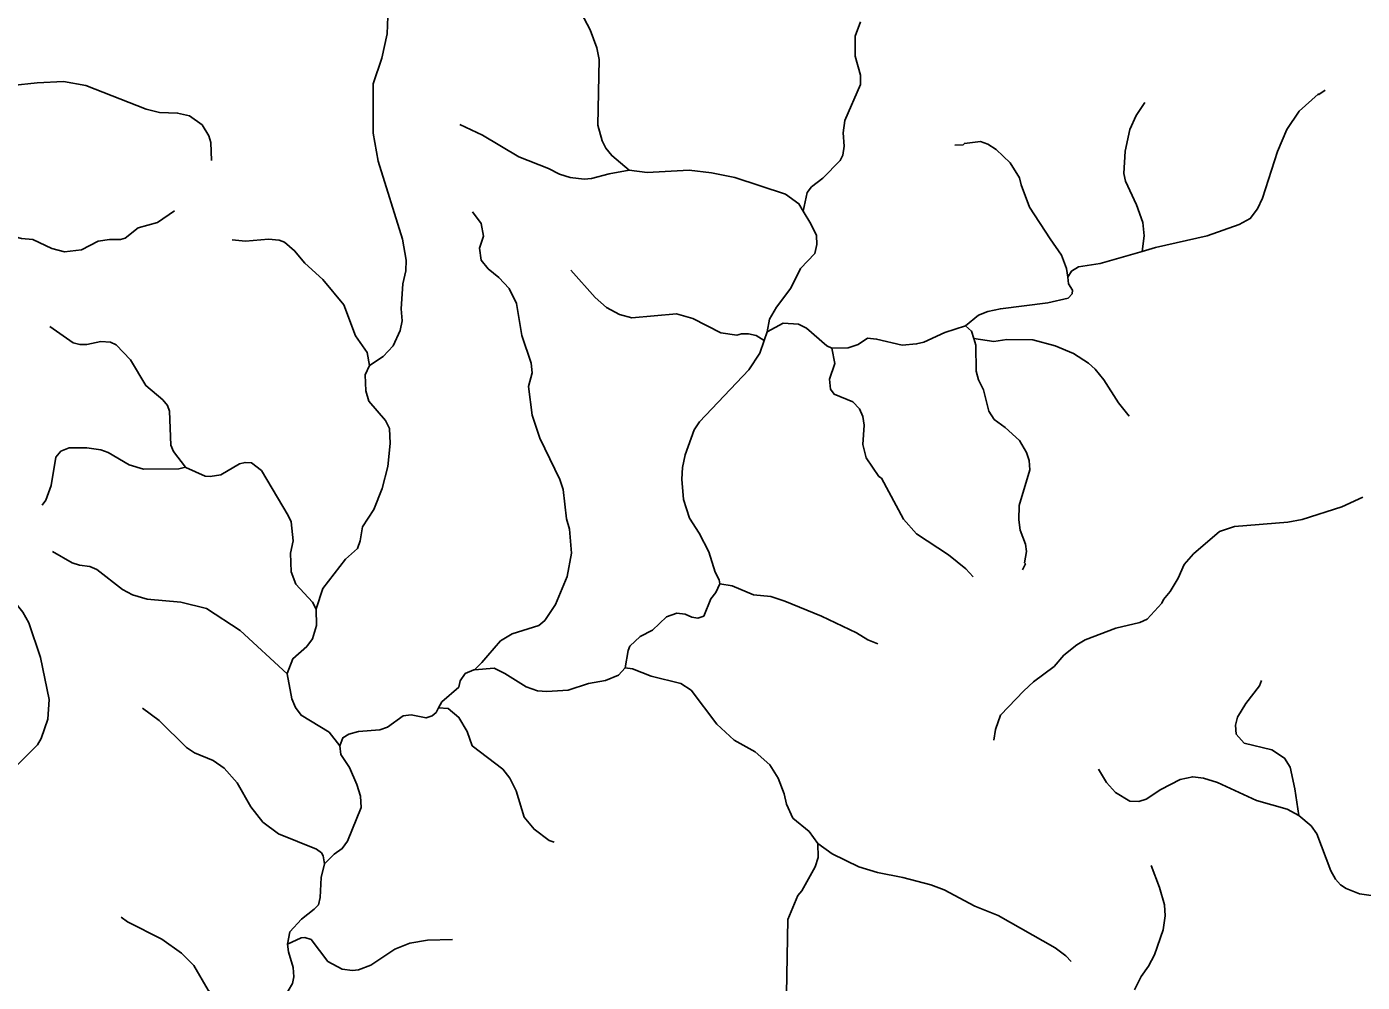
# Model space of a CAD drawing. Extents: x 500 to 555.2, y 9115.7 to 9171.
# Drawn here: x 543.19 to 549.39, y 9131.3 to 9135.74 of the extents above; entities that cross this region are included whole.
import ezdxf

# ---------------------------------------------------------------- set-up
doc = ezdxf.new("R2010")
doc.units = 0
doc.header["$LTSCALE"] = 0.064
doc.layers.add('7', color=7, linetype='Continuous', lineweight=25)

msp = doc.modelspace()

# ---------------------------------------------------------------- linework, layer by layer
at = {"layer": '7'}
msp.add_line((546.626, 9134.3255), (546.6122, 9134.2852), dxfattribs=at)
for points in [[(545.6332, 9136.0119), (545.6486, 9135.9473), (545.7096, 9135.8789), (545.7765, 9135.7795), (545.8038, 9135.7278), (545.8353, 9135.6434), (545.8458, 9135.5899), (545.8393, 9135.2842), (545.8601, 9135.2112), (545.8765, 9135.1778), (545.9042, 9135.1431), (545.9846, 9135.0759)], [(544.8682, 9135.872), (544.8614, 9135.7095), (544.8372, 9135.5958), (544.796, 9135.4772), (544.796, 9135.2469), (544.8205, 9135.1169), (544.9321, 9134.7554), (544.9502, 9134.6573), (544.9485, 9134.6085), (544.9337, 9134.5481), (544.9273, 9134.4321), (544.932, 9134.3755), (544.9223, 9134.3311), (544.8891, 9134.2595), (544.8435, 9134.2108), (544.7796, 9134.1689)], [(547.0585, 9135.765), (547.0351, 9135.6983), (547.0351, 9135.6051), (547.0593, 9135.517), (547.0595, 9135.4734), (546.9858, 9135.3065), (546.9793, 9135.2489), (546.984, 9135.1878), (546.9775, 9135.1449), (546.9642, 9135.1198), (546.8839, 9135.0392), (546.8312, 9134.9976), (546.8118, 9134.9714), (546.7937, 9134.886)], [(544.0468, 9135.1205), (544.0432, 9135.2043), (544.034, 9135.2357), (544.0024, 9135.2863), (543.9443, 9135.3272), (543.8886, 9135.3407), (543.8047, 9135.3427), (543.7425, 9135.3597), (543.4631, 9135.4683), (543.3583, 9135.487), (543.2363, 9135.4819), (543.1211, 9135.4691), (542.9797, 9135.4137)], [(549.2157, 9135.4479), (549.1872, 9135.4267), (549.1832, 9135.4288), (549.0953, 9135.3489), (549.0378, 9135.2638), (548.9955, 9135.1627), (548.9259, 9134.9451), (548.9016, 9134.8968), (548.8686, 9134.8506), (548.8168, 9134.8237), (548.6682, 9134.7701), (548.4286, 9134.7158), (548.3675, 9134.6983)], [(548.3799, 9135.3902), (548.3395, 9135.3301), (548.3096, 9135.2638), (548.2883, 9135.1634), (548.2816, 9135.0605), (548.2894, 9135.0244), (548.3406, 9134.9144), (548.3699, 9134.8321), (548.3766, 9134.7705), (548.3675, 9134.6983)], [(545.1998, 9135.2884), (545.3044, 9135.2375), (545.4724, 9135.1373), (545.6102, 9135.0831), (545.6616, 9135.0574), (545.7119, 9135.0423), (545.7764, 9135.0343), (545.8109, 9135.0372), (545.8926, 9135.059), (545.9846, 9135.0759)], [(547.4972, 9135.1925), (547.5356, 9135.1939), (547.5414, 9135.1998), (547.6156, 9135.2092), (547.6504, 9135.1964), (547.6883, 9135.1711), (547.7534, 9135.1096), (547.7977, 9135.0408), (547.8047, 9135.0068), (547.8435, 9134.9037), (547.9401, 9134.756), (547.9928, 9134.6807), (548.0161, 9134.6197), (548.0218, 9134.5782)], [(545.9846, 9135.0759), (545.9855, 9135.0761), (546.0688, 9135.0654), (546.2639, 9135.0752), (546.3668, 9135.0638), (546.4763, 9135.0422), (546.7104, 9134.9643), (546.7735, 9134.92), (546.7937, 9134.886)], [(543.8736, 9134.8869), (543.7954, 9134.8325), (543.7064, 9134.8075), (543.6447, 9134.7606), (543.6242, 9134.7538), (543.5724, 9134.7537), (543.5201, 9134.7453), (543.4432, 9134.7052), (543.363, 9134.6964), (543.3046, 9134.7123), (543.2167, 9134.7534), (543.1636, 9134.7584), (543.0644, 9134.7847), (542.9966, 9134.8276), (542.8795, 9134.9236), (542.827, 9134.9441), (542.7624, 9134.9542)], [(545.2574, 9134.8815), (545.2986, 9134.8273), (545.3094, 9134.7691), (545.2899, 9134.7133), (545.2976, 9134.6582), (545.3307, 9134.6177), (545.3804, 9134.5778), (545.4282, 9134.5268), (545.462, 9134.4562), (545.4876, 9134.3081), (545.5309, 9134.18), (545.5341, 9134.1348), (545.5179, 9134.071), (545.5345, 9133.9381), (545.5703, 9133.8303), (545.6628, 9133.6386), (545.6785, 9133.5934), (545.6948, 9133.4568), (545.7081, 9133.4084), (545.7177, 9133.2962), (545.6975, 9133.1892), (545.6433, 9133.058), (545.5931, 9132.9839), (545.5663, 9132.9606), (545.4414, 9132.9224), (545.3878, 9132.8895), (545.3296, 9132.822), (545.301, 9132.7897), (545.2674, 9132.7554)], [(546.7937, 9134.886), (546.8286, 9134.8269), (546.8544, 9134.7728), (546.856, 9134.7298), (546.8464, 9134.6888), (546.7808, 9134.6193), (546.7356, 9134.5271), (546.6689, 9134.4398), (546.6369, 9134.3836), (546.626, 9134.3255)], [(544.1421, 9134.7517), (544.2043, 9134.7456), (544.31, 9134.7553), (544.3608, 9134.7508), (544.3845, 9134.7409), (544.4318, 9134.7012), (544.4795, 9134.6439), (544.563, 9134.5683), (544.6601, 9134.4496), (544.7154, 9134.3061), (544.7694, 9134.2293), (544.7796, 9134.1689)], [(548.3675, 9134.6983), (548.1717, 9134.6423), (548.0716, 9134.6273), (548.0394, 9134.6067), (548.0218, 9134.5782)], [(545.715, 9134.6119), (545.8267, 9134.4841), (545.8793, 9134.4381), (545.9397, 9134.4053), (545.9973, 9134.3896), (546.2046, 9134.4089), (546.2807, 9134.3871), (546.4112, 9134.3197), (546.4849, 9134.3094), (546.5065, 9134.3157), (546.5399, 9134.3153), (546.575, 9134.3071), (546.6122, 9134.2852)], [(548.0218, 9134.5782), (548.0248, 9134.5471), (548.0437, 9134.5181), (548.0416, 9134.5007), (548.0232, 9134.4814), (547.9296, 9134.4603), (547.7091, 9134.4322), (547.6508, 9134.4192), (547.6064, 9134.4023), (547.5466, 9134.3522)], [(546.9268, 9134.2487), (546.903, 9134.2595), (546.8091, 9134.3416), (546.7709, 9134.3599), (546.6998, 9134.3646), (546.626, 9134.3255)], [(547.5466, 9134.3522), (547.4501, 9134.3223), (547.353, 9134.2769), (547.3194, 9134.2684), (547.2531, 9134.2633), (547.1336, 9134.2915), (547.0919, 9134.2961), (547.0481, 9134.2667), (547.002, 9134.2504), (546.9268, 9134.2487)], [(547.5846, 9134.2941), (547.5742, 9134.3276), (547.5466, 9134.3522)], [(543.2951, 9134.3498), (543.4037, 9134.2741), (543.4345, 9134.2666), (543.4667, 9134.2666), (543.5325, 9134.2796), (543.5773, 9134.2769), (543.6029, 9134.2641), (543.6699, 9134.1948), (543.7411, 9134.0754), (543.82, 9134.0089), (543.8412, 9133.9826), (543.8511, 9133.957), (543.8569, 9133.7981), (543.8698, 9133.7687), (543.9254, 9133.6964)], [(548.3066, 9133.9327), (548.257, 9133.9944), (548.1885, 9134.102), (548.1487, 9134.1517), (548.1178, 9134.1793), (548.0476, 9134.2236), (547.9623, 9134.2596), (547.859, 9134.2876), (547.7388, 9134.2895), (547.6781, 9134.2798), (547.5846, 9134.2941)], [(547.811, 9133.2203), (547.8249, 9133.2471), (547.821, 9133.2518), (547.8305, 9133.3053), (547.8256, 9133.3381), (547.8009, 9133.4044), (547.7945, 9133.4518), (547.7962, 9133.518), (547.845, 9133.6847), (547.8417, 9133.7266), (547.8305, 9133.7646), (547.7977, 9133.8204), (547.7309, 9133.8807), (547.6799, 9133.9184), (547.6543, 9133.9562), (547.6305, 9134.056), (547.6071, 9134.1022), (547.5961, 9134.1426), (547.5943, 9134.2628), (547.5846, 9134.2941)], [(546.6122, 9134.2852), (546.5918, 9134.2253), (546.5412, 9134.1485), (546.3113, 9133.9067), (546.2867, 9133.8699), (546.2459, 9133.7542), (546.2328, 9133.6951), (546.2297, 9133.6409), (546.2382, 9133.5467), (546.2655, 9133.4602), (546.3107, 9133.3893), (546.3556, 9133.3027), (546.3849, 9133.2084), (546.4035, 9133.1734), (546.4061, 9133.154)], [(547.5824, 9133.1866), (547.548, 9133.2237), (547.4675, 9133.2893), (547.3199, 9133.3862), (547.2581, 9133.4547), (547.1565, 9133.6448), (547.1449, 9133.6537), (547.086, 9133.74), (547.0695, 9133.8013), (547.076, 9133.892), (547.0694, 9133.9319), (547.0553, 9133.9669), (547.023, 9133.9995), (546.9368, 9134.0355), (546.9202, 9134.0583), (546.9153, 9134.1052), (546.9397, 9134.178), (546.9268, 9134.2487)], [(544.7796, 9134.1689), (544.7602, 9134.1251), (544.7632, 9134.0507), (544.7762, 9134.003), (544.8539, 9133.9136), (544.8731, 9133.8755), (544.8749, 9133.8069), (544.8648, 9133.6997), (544.8388, 9133.598), (544.7999, 9133.5003), (544.747, 9133.4199), (544.7369, 9133.3545), (544.724, 9133.3194), (544.6681, 9133.2692), (544.5632, 9133.133), (544.5321, 9133.038), (544.5321, 9133.0362)], [(543.2605, 9133.5198), (543.2768, 9133.5435), (543.3019, 9133.611), (543.3235, 9133.7427), (543.3472, 9133.7708), (543.3848, 9133.7857), (543.4673, 9133.7859), (543.533, 9133.7761), (543.5663, 9133.7643), (543.6637, 9133.7076), (543.7304, 9133.6876), (543.8943, 9133.6889), (543.9254, 9133.6964)], [(543.9254, 9133.6964), (543.9267, 9133.6947), (544.0162, 9133.6548), (544.0405, 9133.6532), (544.089, 9133.6615), (544.1754, 9133.7117), (544.2022, 9133.7185), (544.2322, 9133.7166), (544.2776, 9133.681), (544.4026, 9133.472), (544.4155, 9133.4425), (544.4251, 9133.3545), (544.4123, 9133.2962), (544.4155, 9133.2109), (544.4384, 9133.1532), (544.515, 9133.0695), (544.5321, 9133.0362)], [(547.678, 9132.4286), (547.686, 9132.4781), (547.7092, 9132.5442), (547.8168, 9132.6584), (547.8629, 9132.6997), (547.9586, 9132.7708), (548.0028, 9132.8231), (548.0629, 9132.872), (548.1023, 9132.8942), (548.2439, 9132.9493), (548.3558, 9132.9747), (548.3902, 9132.9909), (548.4586, 9133.0643), (548.4659, 9133.0825), (548.4974, 9133.119), (548.5336, 9133.1812), (548.5613, 9133.244), (548.6057, 9133.2931), (548.7261, 9133.3976), (548.795, 9133.4201), (549.043, 9133.4402), (549.1099, 9133.453), (549.2942, 9133.5123), (549.3921, 9133.5564)], [(543.3072, 9133.304), (543.3991, 9133.2527), (543.4333, 9133.2409), (543.4813, 9133.2346), (543.5133, 9133.2216), (543.6336, 9133.1278), (543.68, 9133.1039), (543.7468, 9133.0838), (543.9037, 9133.069), (544.0228, 9133.0407), (544.1796, 9132.9375), (544.3974, 9132.737)], [(543.0083, 9133.2861), (543.0088, 9133.2572), (543.0462, 9133.1638), (543.0864, 9133.109), (543.1458, 9133.0544), (543.1701, 9133.0237), (543.1985, 9132.9734), (543.2526, 9132.8119), (543.2932, 9132.6179), (543.287, 9132.5261), (543.256, 9132.4366), (543.238, 9132.4071), (543.0925, 9132.2613), (543.0642, 9132.1984), (543.0655, 9132.1152), (543.077, 9132.0483), (543.0802, 9131.984), (543.0571, 9131.9079), (543.0075, 9131.8672), (542.6708, 9131.6867), (542.6033, 9131.6395)], [(546.4061, 9133.154), (546.3874, 9133.114), (546.3639, 9133.0848), (546.3311, 9133.0038), (546.3039, 9132.9957), (546.2762, 9133.0002), (546.2453, 9133.0134), (546.2067, 9133.0182), (546.1586, 9133.0008), (546.0939, 9132.9401), (546.0367, 9132.9103), (545.989, 9132.8646), (545.98, 9132.8447), (545.9664, 9132.764)], [(547.1393, 9132.876), (547.0926, 9132.8938), (547.0399, 9132.9263), (546.8775, 9133.005), (546.7081, 9133.0743), (546.6435, 9133.0951), (546.5629, 9133.1032), (546.463, 9133.146), (546.4061, 9133.154)], [(544.5321, 9133.0362), (544.5335, 9132.9609), (544.5156, 9132.8997), (544.4891, 9132.8642), (544.4239, 9132.8065), (544.3971, 9132.7386), (544.3974, 9132.737)], [(545.2674, 9132.7554), (545.2639, 9132.7551), (545.2238, 9132.7387)], [(545.9664, 9132.764), (545.9353, 9132.7303), (545.8746, 9132.7056), (545.7967, 9132.6918), (545.7021, 9132.6609), (545.6024, 9132.6542), (545.5597, 9132.6577), (545.5066, 9132.6761), (545.4078, 9132.7378), (545.3585, 9132.7622), (545.2674, 9132.7554)], [(546.8616, 9131.9485), (546.8216, 9132.0041), (546.7449, 9132.067), (546.7152, 9132.1317), (546.705, 9132.1799), (546.6776, 9132.2517), (546.638, 9132.3146), (546.5697, 9132.3748), (546.4719, 9132.4282), (546.3916, 9132.5022), (546.2727, 9132.6602), (546.2249, 9132.6912), (546.0879, 9132.7265), (546.0013, 9132.7603), (545.9664, 9132.764)], [(544.3974, 9132.737), (544.4189, 9132.6204), (544.4366, 9132.5808), (544.462, 9132.5441), (544.592, 9132.4658), (544.6418, 9132.4028)], [(545.2238, 9132.7387), (545.2001, 9132.7044), (545.1941, 9132.6751), (545.1159, 9132.6058), (545.1003, 9132.5783)], [(548.9203, 9132.7062), (548.9113, 9132.6816), (548.8476, 9132.5984), (548.81, 9132.5349), (548.8, 9132.4978), (548.8039, 9132.4559), (548.84, 9132.4147), (548.9688, 9132.3834), (549.0282, 9132.3455), (549.0542, 9132.3025), (549.0755, 9132.2031), (549.0939, 9132.0794)], [(543.7261, 9132.5773), (543.8032, 9132.52), (543.9295, 9132.3937), (543.9672, 9132.37), (544.0546, 9132.3342), (544.1054, 9132.2982), (544.166, 9132.2309), (544.2288, 9132.1189), (544.2837, 9132.0478), (544.3578, 9131.9941), (544.534, 9131.9222), (544.5565, 9131.9059), (544.5652, 9131.8916), (544.5711, 9131.854)], [(545.1003, 9132.5783), (545.0885, 9132.5574), (545.0709, 9132.5408), (545.0424, 9132.5315), (544.9738, 9132.5458), (544.9356, 9132.5414), (544.8626, 9132.4883), (544.8272, 9132.4767), (544.7278, 9132.4688), (544.6835, 9132.4563), (544.656, 9132.4394), (544.6418, 9132.4028)], [(545.6372, 9131.9547), (545.6131, 9131.9619), (545.544, 9132.0148), (545.4974, 9132.0708), (545.4603, 9132.1932), (545.4304, 9132.2528), (545.3991, 9132.2935), (545.2562, 9132.4023), (545.2323, 9132.4688), (545.195, 9132.5339), (545.1446, 9132.5752), (545.1003, 9132.5783)], [(544.6418, 9132.4028), (544.6472, 9132.3624), (544.6861, 9132.3015), (544.7205, 9132.2227), (544.7371, 9132.1689), (544.7414, 9132.1165), (544.677, 9131.9591), (544.6535, 9131.9247), (544.6151, 9131.8991), (544.5711, 9131.854)], [(548.1642, 9132.2936), (548.2019, 9132.2318), (548.2437, 9132.1851), (548.3096, 9132.1458), (548.3514, 9132.1443), (548.3847, 9132.1542), (548.4539, 9132.1997), (548.544, 9132.2457), (548.6014, 9132.2588), (548.6513, 9132.2521), (548.7171, 9132.2324), (548.8974, 9132.1477), (549.0407, 9132.1085), (549.0939, 9132.0794)], [(549.0939, 9132.0794), (549.1509, 9132.0308), (549.1772, 9131.9931), (549.242, 9131.8211), (549.2641, 9131.7834), (549.2874, 9131.7569), (549.3143, 9131.7394), (549.3764, 9131.7142), (549.4413, 9131.7062), (549.5109, 9131.7077), (549.5593, 9131.7027), (549.6479, 9131.67), (549.7637, 9131.6144), (549.8252, 9131.5929), (549.8594, 9131.5898), (550.0646, 9131.606), (550.2018, 9131.5816), (550.381, 9131.5234), (550.4779, 9131.4813), (550.7151, 9131.3404), (550.7804, 9131.3172), (550.8453, 9131.3103), (550.8807, 9131.3074), (550.8816, 9131.3072)], [(546.653, 9131.0664), (546.6694, 9131.0872), (546.7084, 9131.2072), (546.715, 9131.2512), (546.7218, 9131.5961), (546.7678, 9131.7065), (546.7868, 9131.7287), (546.8482, 9131.8395), (546.8629, 9131.8836), (546.8616, 9131.9485)], [(548.0375, 9131.4003), (548.0126, 9131.427), (547.9629, 9131.4637), (547.6979, 9131.614), (547.5905, 9131.6571), (547.4472, 9131.7337), (547.3862, 9131.7573), (547.2564, 9131.7914), (547.1377, 9131.8145), (547.0512, 9131.8402), (546.9273, 9131.9009), (546.8616, 9131.9485)], [(544.5711, 9131.854), (544.5554, 9131.7901), (544.55, 9131.6986), (544.5422, 9131.6643), (544.5231, 9131.6435), (544.4634, 9131.598), (544.4094, 9131.5381), (544.3993, 9131.4813)], [(548.4085, 9131.8465), (548.4468, 9131.745), (548.47, 9131.6631), (548.4735, 9131.6126), (548.4636, 9131.5476), (548.424, 9131.4316), (548.3957, 9131.3786), (548.3617, 9131.3315), (548.3306, 9131.2688)], [(543.6272, 9131.6064), (543.6554, 9131.5842), (543.8157, 9131.5049), (543.9061, 9131.4395), (543.9644, 9131.3813), (544.031, 9131.267), (544.0853, 9131.2063), (544.1174, 9131.182), (544.1454, 9131.1691), (544.2126, 9131.1596), (544.258, 9131.1451), (544.3469, 9131.0926)], [(545.1645, 9131.5022), (545.0492, 9131.4995), (544.9674, 9131.4859), (544.8967, 9131.4576), (544.7861, 9131.383), (544.7291, 9131.3622), (544.7013, 9131.3585), (544.6527, 9131.3656), (544.5869, 9131.4004), (544.5082, 9131.5028), (544.4796, 9131.5127), (544.463, 9131.5106), (544.3993, 9131.4813)], [(544.3993, 9131.4813), (544.4032, 9131.4462), (544.4246, 9131.3727), (544.4277, 9131.3289), (544.4219, 9131.2977), (544.362, 9131.1967), (544.3416, 9131.1423), (544.3469, 9131.0926)]]:
    msp.add_lwpolyline(points, dxfattribs=at)

doc.saveas('drawing.dxf')
